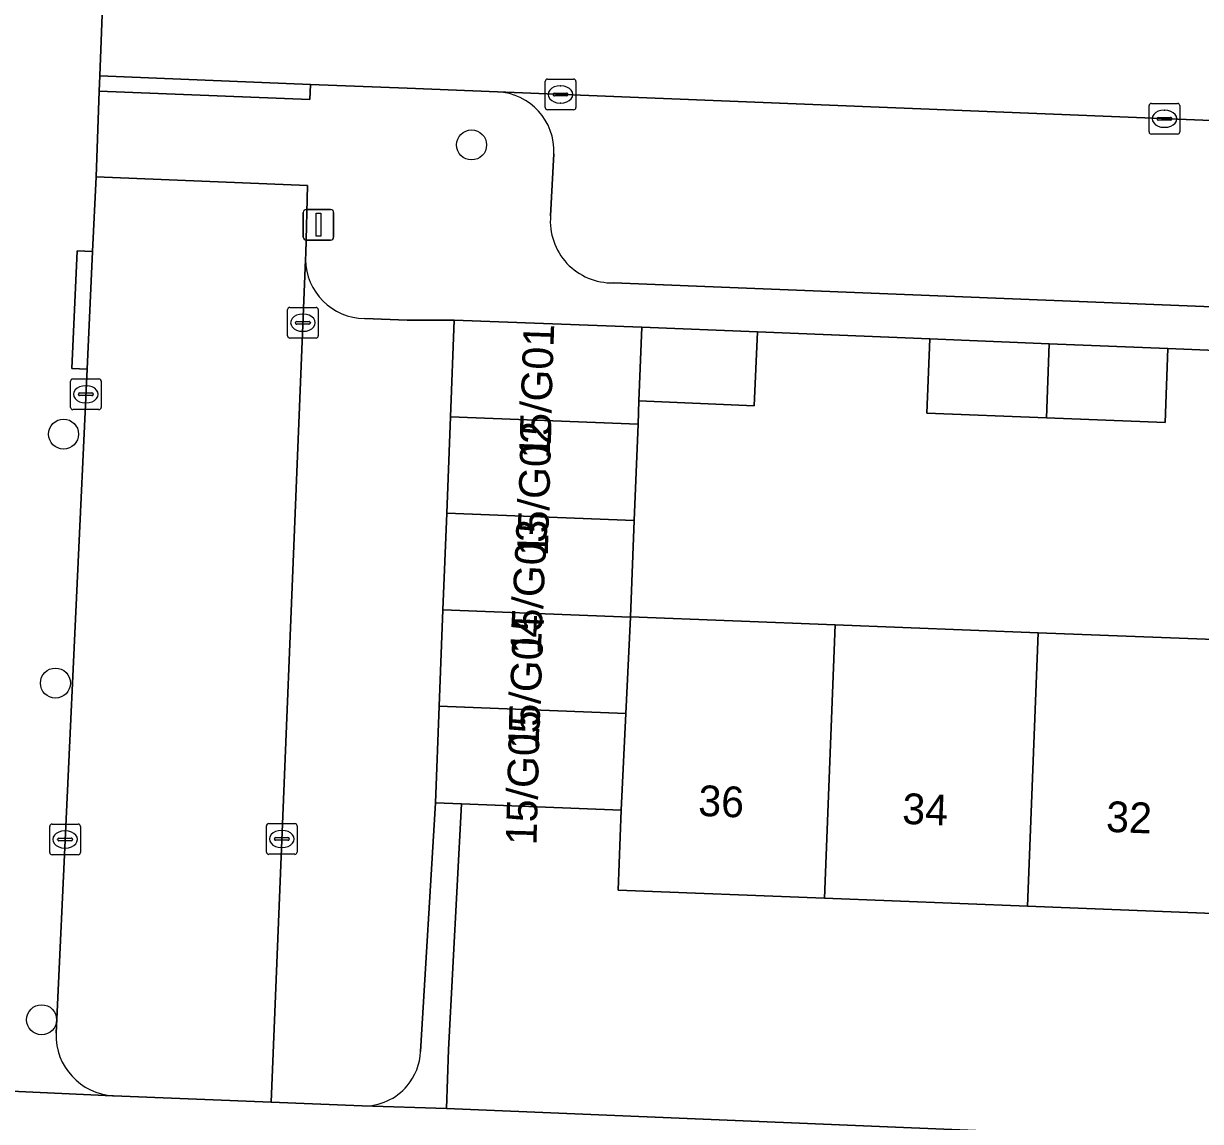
# Model space of a CAD drawing. Extents: x 160732 to 162107, y 387428 to 388479.
# Drawn here: x 161487.49 to 161525.85, y 387893.41 to 387929.18 of the extents above; entities that cross this region are included whole.
import ezdxf

# ---------------------------------------------------------------- set-up
doc = ezdxf.new("R2010")
doc.units = 0
for name, color, linetype in [('IMGEO_Boom', 7, 'Continuous'), ('IMGEO_Erf', 7, 'Continuous'), ('IMGEO_Groenvoorziening', 7, 'Continuous'), ('IMGEO_Kolk', 7, 'Continuous'), ('IMGEO_Lichtmast', 7, 'Continuous'), ('IMGEO_Pand', 7, 'Continuous'), ('IMGEO_Pand_nummerreeks', 7, 'Continuous'), ('IMGEO_Parkeervlak_open', 7, 'Continuous'), ('IMGEO_Rijbaan_lokaal_open', 7, 'Continuous'), ('IMGEO_Voetpad_open', 7, 'Continuous')]:
    doc.layers.add(name, color=color, linetype=linetype)

msp = doc.modelspace()

# ---------------------------------------------------------------- linework, layer by layer
at = {"layer": 'IMGEO_Boom'}
for centre in [(161502.097, 387925.221), (161488.799, 387915.799), (161488.534, 387907.688), (161488.084, 387896.721)]:
    msp.add_circle(centre, 0.489, dxfattribs=at)
at = {"layer": 'IMGEO_Erf'}
for points in [[(161530.242, 387918.364), (161524.786, 387918.586), (161524.695, 387916.183), (161520.83, 387916.331), (161516.937, 387916.48), (161517.03, 387918.901), (161511.413, 387919.13), (161511.31, 387916.727), (161507.55, 387916.887), (161507.52, 387916.126), (161507.397, 387912.982), (161507.275, 387909.849), (161513.949, 387909.588), (161520.556, 387909.329), (161527.163, 387909.071)], [(161546.755, 387899.386), (161540.029, 387899.649), (161533.422, 387899.907), (161526.815, 387900.165), (161520.208, 387900.424), (161513.601, 387900.682), (161506.873, 387900.945), (161506.975, 387903.553), (161501.766, 387903.757), (161501.347, 387895.745), (161501.277, 387893.831), (161544.666, 387892.026)]]:
    msp.add_lwpolyline(points, dxfattribs=at)
at = {"layer": 'IMGEO_Groenvoorziening'}
for points in [[(161498.531, 387893.912), (161501.277, 387893.831), (161501.347, 387895.745), (161501.766, 387903.757)], [(161501.766, 387903.757), (161500.917, 387903.79), (161500.433, 387895.684)]]:
    msp.add_lwpolyline(points, dxfattribs=at)
for centre, radius, start, end in [((161498.575, 387895.767), 1.859, 320.0088, 357.4404), ((161498.582, 387895.764), 1.852, 268.4256, 319.9617)]:
    msp.add_arc(centre, radius, start, end, dxfattribs=at)
at = {"layer": 'IMGEO_Kolk'}
for p, q in [((161504.494, 387926.441), (161504.494, 387927.293)), ((161504.569, 387927.367), (161505.421, 387927.367)), ((161504.982, 387927.147), (161505.007, 387927.147)), ((161505.495, 387927.293), (161505.495, 387926.441)), ((161504.753, 387926.861), (161504.753, 387926.873)), ((161505.191, 387926.824), (161504.793, 387926.824)), ((161504.796, 387926.91), (161505.194, 387926.91)), ((161505.237, 387926.873), (161505.237, 387926.861)), ((161505.421, 387926.367), (161504.569, 387926.367)), ((161505.005, 387926.587), (161504.98, 387926.587)), ((161524.176, 387925.649), (161524.176, 387926.501)), ((161524.251, 387926.575), (161525.103, 387926.575)), ((161524.664, 387926.355), (161524.689, 387926.355)), ((161525.177, 387926.501), (161525.177, 387925.649)), ((161524.435, 387926.069), (161524.435, 387926.081)), ((161524.873, 387926.032), (161524.475, 387926.032)), ((161524.478, 387926.118), (161524.876, 387926.118)), ((161524.919, 387926.081), (161524.919, 387926.069)), ((161525.103, 387925.575), (161524.251, 387925.575)), ((161524.687, 387925.795), (161524.662, 387925.795)), ((161496.1, 387919.003), (161496.1, 387919.855)), ((161496.175, 387919.929), (161497.027, 387919.929)), ((161497.101, 387919.855), (161497.101, 387919.003)), ((161496.359, 387919.423), (161496.359, 387919.435)), ((161496.402, 387919.472), (161496.8, 387919.472)), ((161496.588, 387919.709), (161496.613, 387919.709)), ((161496.843, 387919.435), (161496.843, 387919.423)), ((161496.797, 387919.386), (161496.399, 387919.386)), ((161496.611, 387919.149), (161496.586, 387919.149)), ((161497.027, 387918.929), (161496.175, 387918.929)), ((161489.025, 387916.671), (161489.025, 387917.523)), ((161489.1, 387917.597), (161489.952, 387917.597)), ((161490.026, 387917.523), (161490.026, 387916.671)), ((161489.284, 387917.091), (161489.284, 387917.103)), ((161489.327, 387917.14), (161489.725, 387917.14)), ((161489.513, 387917.377), (161489.538, 387917.377)), ((161489.768, 387917.103), (161489.768, 387917.091)), ((161489.722, 387917.054), (161489.324, 387917.054)), ((161489.536, 387916.817), (161489.511, 387916.817)), ((161489.952, 387916.597), (161489.1, 387916.597)), ((161488.348, 387902.168), (161488.348, 387903.02)), ((161488.423, 387903.094), (161489.275, 387903.094)), ((161489.349, 387903.02), (161489.349, 387902.168)), ((161495.411, 387902.184), (161495.411, 387903.036)), ((161495.486, 387903.11), (161496.338, 387903.11)), ((161496.412, 387903.036), (161496.412, 387902.184)), ((161488.607, 387902.588), (161488.607, 387902.6)), ((161489.045, 387902.551), (161488.647, 387902.551)), ((161488.65, 387902.637), (161489.048, 387902.637)), ((161488.836, 387902.874), (161488.861, 387902.874)), ((161489.091, 387902.6), (161489.091, 387902.588)), ((161495.67, 387902.604), (161495.67, 387902.616)), ((161496.108, 387902.567), (161495.71, 387902.567)), ((161495.713, 387902.653), (161496.111, 387902.653)), ((161495.899, 387902.89), (161495.924, 387902.89)), ((161496.154, 387902.616), (161496.154, 387902.604)), ((161488.859, 387902.314), (161488.834, 387902.314)), ((161495.922, 387902.33), (161495.897, 387902.33)), ((161489.275, 387902.094), (161488.423, 387902.094)), ((161496.338, 387902.11), (161495.486, 387902.11))]:
    msp.add_line(p, q, dxfattribs=at)
for points in [[(161504.494, 387926.441), (161504.494, 387927.293)], [(161504.569, 387927.367), (161505.421, 387927.367)], [(161505.495, 387927.293), (161505.495, 387926.441)], [(161505.421, 387926.367), (161504.569, 387926.367)], [(161524.176, 387925.649), (161524.176, 387926.501)], [(161524.251, 387926.575), (161525.103, 387926.575)], [(161525.177, 387926.501), (161525.177, 387925.649)], [(161525.103, 387925.575), (161524.251, 387925.575)], [(161496.1, 387919.003), (161496.1, 387919.855)], [(161496.175, 387919.929), (161497.027, 387919.929)], [(161497.101, 387919.855), (161497.101, 387919.003)], [(161497.027, 387918.929), (161496.175, 387918.929)], [(161489.025, 387916.671), (161489.025, 387917.523)], [(161489.1, 387917.597), (161489.952, 387917.597)], [(161490.026, 387917.523), (161490.026, 387916.671)], [(161489.952, 387916.597), (161489.1, 387916.597)], [(161488.348, 387902.168), (161488.348, 387903.02)], [(161488.423, 387903.094), (161489.275, 387903.094)], [(161489.349, 387903.02), (161489.349, 387902.168)], [(161495.411, 387902.184), (161495.411, 387903.036)], [(161495.486, 387903.11), (161496.338, 387903.11)], [(161496.412, 387903.036), (161496.412, 387902.184)], [(161489.275, 387902.094), (161488.423, 387902.094)], [(161496.338, 387902.11), (161495.486, 387902.11)]]:
    msp.add_lwpolyline(points, dxfattribs=at)
for centre, radius, start, end in [((161504.571, 387927.291), 0.0765, 91.552, 178.448), ((161504.571, 387927.291), 0.0765, 91.552, 178.448), ((161505.419, 387927.291), 0.0765, 1.552, 88.448), ((161505.419, 387927.291), 0.0765, 1.552, 88.448), ((161504.793, 387926.87), 0.0403, 85.8775, 175.7526), ((161504.79, 387926.86), 0.0366, 178.938, 274.7102), ((161505.194, 387926.867), 0.043, 264.8664, 352.4533), ((161505.198, 387926.872), 0.0386, 1.7309, 96.639), ((161504.571, 387926.443), 0.0765, 181.552, 268.448), ((161504.571, 387926.443), 0.0765, 181.552, 268.448), ((161505.419, 387926.443), 0.0765, 271.552, 358.448), ((161505.419, 387926.443), 0.0765, 271.552, 358.448), ((161524.253, 387926.499), 0.0765, 91.552, 178.448), ((161524.253, 387926.499), 0.0765, 91.552, 178.448), ((161525.101, 387926.499), 0.0765, 1.552, 88.448), ((161525.101, 387926.499), 0.0765, 1.552, 88.448), ((161524.475, 387926.078), 0.0403, 85.8775, 175.7526), ((161524.472, 387926.068), 0.0366, 178.938, 274.7102), ((161524.876, 387926.075), 0.043, 264.8664, 352.4533), ((161524.88, 387926.08), 0.0386, 1.7309, 96.639), ((161524.253, 387925.651), 0.0765, 181.552, 268.448), ((161524.253, 387925.651), 0.0765, 181.552, 268.448), ((161525.101, 387925.651), 0.0765, 271.552, 358.448), ((161525.101, 387925.651), 0.0765, 271.552, 358.448), ((161496.177, 387919.853), 0.0765, 91.552, 178.448), ((161496.177, 387919.853), 0.0765, 91.552, 178.448), ((161497.025, 387919.853), 0.0765, 1.552, 88.448), ((161497.025, 387919.853), 0.0765, 1.552, 88.448), ((161496.399, 387919.432), 0.0403, 85.8775, 175.7526), ((161496.396, 387919.422), 0.0366, 178.938, 274.7102), ((161496.8, 387919.429), 0.043, 264.8664, 352.4533), ((161496.804, 387919.434), 0.0386, 1.7309, 96.639), ((161496.177, 387919.005), 0.0765, 181.552, 268.448), ((161496.177, 387919.005), 0.0765, 181.552, 268.448), ((161497.025, 387919.005), 0.0765, 271.552, 358.448), ((161497.025, 387919.005), 0.0765, 271.552, 358.448), ((161489.102, 387917.521), 0.0765, 91.552, 178.448), ((161489.102, 387917.521), 0.0765, 91.552, 178.448), ((161489.95, 387917.521), 0.0765, 1.552, 88.448), ((161489.95, 387917.521), 0.0765, 1.552, 88.448), ((161489.324, 387917.1), 0.0403, 85.8775, 175.7526), ((161489.321, 387917.09), 0.0366, 178.938, 274.7102), ((161489.725, 387917.097), 0.043, 264.8664, 352.4533), ((161489.729, 387917.102), 0.0386, 1.7309, 96.639), ((161489.102, 387916.673), 0.0765, 181.552, 268.448), ((161489.102, 387916.673), 0.0765, 181.552, 268.448), ((161489.95, 387916.673), 0.0765, 271.552, 358.448), ((161489.95, 387916.673), 0.0765, 271.552, 358.448), ((161488.425, 387903.018), 0.0765, 91.552, 178.448), ((161488.425, 387903.018), 0.0765, 91.552, 178.448), ((161489.273, 387903.018), 0.0765, 1.552, 88.448), ((161489.273, 387903.018), 0.0765, 1.552, 88.448), ((161495.488, 387903.034), 0.0765, 91.552, 178.448), ((161495.488, 387903.034), 0.0765, 91.552, 178.448), ((161496.336, 387903.034), 0.0765, 1.552, 88.448), ((161496.336, 387903.034), 0.0765, 1.552, 88.448), ((161488.647, 387902.597), 0.0403, 85.8775, 175.7526), ((161488.644, 387902.587), 0.0366, 178.938, 274.7102), ((161489.048, 387902.594), 0.043, 264.8664, 352.4533), ((161489.052, 387902.599), 0.0386, 1.7309, 96.639), ((161495.71, 387902.613), 0.0403, 85.8775, 175.7526), ((161495.707, 387902.603), 0.0366, 178.938, 274.7102), ((161496.111, 387902.61), 0.043, 264.8664, 352.4533), ((161496.115, 387902.615), 0.0386, 1.7309, 96.639), ((161488.425, 387902.17), 0.0765, 181.552, 268.448), ((161488.425, 387902.17), 0.0765, 181.552, 268.448), ((161489.273, 387902.17), 0.0765, 271.552, 358.448), ((161489.273, 387902.17), 0.0765, 271.552, 358.448), ((161495.488, 387902.186), 0.0765, 181.552, 268.448), ((161495.488, 387902.186), 0.0765, 181.552, 268.448), ((161496.336, 387902.186), 0.0765, 271.552, 358.448), ((161496.336, 387902.186), 0.0765, 271.552, 358.448)]:
    msp.add_arc(centre, radius, start, end, dxfattribs=at)
for centre, major_axis, ratio, start_param, end_param in [((161504.981, 387926.867), (-0.387, 0.002), 0.722429, 4.712389, 7.853982), ((161505.006, 387926.867), (-0.39, 0.002), 0.717154, 1.570796, 4.712389), ((161524.663, 387926.075), (-0.387, 0.002), 0.722429, 4.712389, 7.853982), ((161524.688, 387926.075), (-0.39, 0.002), 0.717154, 1.570796, 4.712389), ((161496.587, 387919.429), (-0.387, 0.002), 0.722429, 4.712389, 7.853982), ((161496.612, 387919.429), (-0.39, 0.002), 0.717154, 1.570796, 4.712389), ((161489.512, 387917.097), (-0.387, 0.002), 0.722429, 4.712389, 7.853982), ((161489.537, 387917.097), (-0.39, 0.002), 0.717154, 1.570796, 4.712389), ((161488.835, 387902.594), (-0.387, 0.002), 0.722429, 4.712389, 7.853982), ((161488.86, 387902.594), (-0.39, 0.002), 0.717154, 1.570796, 4.712389), ((161495.898, 387902.61), (-0.387, 0.002), 0.722429, 4.712389, 7.853982), ((161495.923, 387902.61), (-0.39, 0.002), 0.717154, 1.570796, 4.712389)]:
    msp.add_ellipse(centre, major_axis=major_axis, ratio=ratio, start_param=start_param, end_param=end_param, dxfattribs=at)
at = {"layer": 'IMGEO_Lichtmast'}
for p, q in [((161496.611, 387922.22), (161496.611, 387923.02)), ((161496.611, 387923.02), (161496.611, 387922.22)), ((161496.711, 387923.12), (161497.501, 387923.12)), ((161497.501, 387923.12), (161496.711, 387923.12)), ((161497.601, 387923.02), (161497.601, 387922.22)), ((161497.601, 387922.22), (161497.601, 387923.02)), ((161497.501, 387922.12), (161496.711, 387922.12)), ((161496.711, 387922.12), (161497.501, 387922.12))]:
    msp.add_line(p, q, dxfattribs=at)
msp.add_lwpolyline([(161497.031, 387922.995), (161497.181, 387922.995), (161497.181, 387922.245), (161497.031, 387922.245), (161497.031, 387922.995)], dxfattribs=at)
for centre, start, end in [((161496.711, 387923.02), 90, 180), ((161496.711, 387923.02), 90, 180), ((161497.501, 387923.02), 0, 90), ((161497.501, 387923.02), 360, 90), ((161496.711, 387922.22), 180, 270), ((161496.711, 387922.22), 180, 270), ((161497.501, 387922.22), 270, 0), ((161497.501, 387922.22), 270, 0)]:
    msp.add_arc(centre, 0.1, start, end, dxfattribs=at)
at = {"layer": 'IMGEO_Pand'}
for points in [[(161507.55, 387916.887), (161507.643, 387919.28), (161501.531, 387919.508), (161501.408, 387916.364), (161507.52, 387916.126)], [(161511.413, 387919.13), (161507.643, 387919.28), (161507.55, 387916.887), (161511.31, 387916.727)], [(161520.924, 387918.743), (161517.03, 387918.901), (161516.937, 387916.48), (161520.83, 387916.331)], [(161524.786, 387918.586), (161520.924, 387918.743), (161520.83, 387916.331), (161524.695, 387916.183)], [(161507.52, 387916.126), (161501.408, 387916.364), (161501.285, 387913.221), (161507.397, 387912.982)], [(161507.397, 387912.982), (161501.285, 387913.221), (161501.163, 387910.077), (161507.274, 387909.838), (161507.275, 387909.849)], [(161501.04, 387906.934), (161507.125, 387906.696), (161507.274, 387909.838), (161501.163, 387910.077)], [(161507.125, 387906.696), (161506.975, 387903.553), (161506.873, 387900.945), (161513.601, 387900.682), (161513.949, 387909.588), (161507.275, 387909.849), (161507.274, 387909.838)], [(161513.601, 387900.682), (161520.208, 387900.424), (161520.556, 387909.329), (161513.949, 387909.588)], [(161520.208, 387900.424), (161526.815, 387900.165), (161527.163, 387909.071), (161520.556, 387909.329)], [(161500.917, 387903.79), (161501.766, 387903.757), (161506.975, 387903.553), (161507.125, 387906.696), (161501.04, 387906.934)]]:
    msp.add_lwpolyline(points, close=True, dxfattribs=at)
at = {"layer": 'IMGEO_Parkeervlak_open'}
for points in [[(161544.321, 387925.286), (161502.944, 387926.951)], [(161504.778, 387924.935), (161504.671, 387922.917)], [(161496.684, 387921.493), (161495.56, 387894.033), (161498.531, 387893.912)], [(161506.721, 387920.728), (161540.595, 387919.369)], [(161500.433, 387895.684), (161500.917, 387903.79), (161501.04, 387906.934), (161501.163, 387910.077), (161501.285, 387913.221), (161501.408, 387916.364), (161501.531, 387919.508), (161500, 387919.515), (161498.61, 387919.564)]]:
    msp.add_lwpolyline(points, dxfattribs=at)
for centre, radius, start, end in [((161502.845, 387925.019), 1.935, 357.5164, 87.0706), ((161506.672, 387922.737), 2.01, 174.8597, 271.3841), ((161498.637, 387921.517), 1.954, 180.7134, 269.1974), ((161498.575, 387895.767), 1.859, 320.0088, 357.4404), ((161498.582, 387895.764), 1.852, 268.4256, 319.9617)]:
    msp.add_arc(centre, radius, start, end, dxfattribs=at)
at = {"layer": 'IMGEO_Rijbaan_lokaal_open'}
for points in [[(161492.938, 388004.061), (161492.756, 388000), (161489.979, 387927.472), (161496.848, 387927.196), (161500, 387927.069), (161502.944, 387926.951), (161544.321, 387925.286), (161547.751, 387925.148), (161550.416, 387925.041), (161557.467, 387924.757), (161559.656, 387983.388)], [(161490.424, 387894.241), (161495.56, 387894.033), (161496.684, 387921.493), (161496.692, 387921.688), (161496.751, 387923.898), (161489.858, 387924.182), (161489.744, 387921.749), (161489.566, 387917.917), (161488.556, 387896.279)]]:
    msp.add_lwpolyline(points, dxfattribs=at)
msp.add_arc((161490.534, 387896.217), 1.979, 178.2079, 266.8079, dxfattribs=at)
at = {"layer": 'IMGEO_Voetpad_open'}
for points in [[(161489.566, 387917.917), (161489.067, 387917.939), (161489.245, 387921.771), (161489.744, 387921.749), (161489.858, 387924.182), (161489.961, 387926.973), (161489.979, 387927.472), (161492.756, 388000), (161492.938, 388004.061)], [(161502.944, 387926.951), (161500, 387927.069), (161496.848, 387927.196), (161496.83, 387926.697), (161489.961, 387926.973), (161489.858, 387924.182), (161496.751, 387923.898), (161496.692, 387921.688), (161496.684, 387921.493)], [(161504.671, 387922.917), (161504.778, 387924.935)], [(161498.61, 387919.564), (161500, 387919.515), (161501.531, 387919.508), (161507.643, 387919.28), (161511.413, 387919.13), (161517.03, 387918.901), (161520.924, 387918.743), (161524.786, 387918.586), (161530.242, 387918.364), (161534.137, 387918.206), (161538.02, 387918.048), (161540.601, 387917.943), (161541.206, 387917.918), (161547.405, 387917.717), (161549.715, 387917.763), (161550.214, 387917.744), (161550.384, 387921.739)], [(161540.595, 387919.369), (161506.721, 387920.728)], [(161488.556, 387896.279), (161489.566, 387917.917)], [(161563.683, 387891.347), (161563.574, 387891.34), (161558.878, 387891.502), (161556.135, 387891.588), (161550.843, 387891.754), (161550.814, 387891.752), (161544.716, 387892.018), (161544.666, 387892.026), (161501.277, 387893.831), (161498.531, 387893.912), (161495.56, 387894.033), (161490.424, 387894.241), (161490.391, 387894.237), (161484.013, 387894.54), (161483.955, 387894.552), (161453.189, 387895.897), (161455.016, 387892.757), (161459.618, 387892.562), (161461.074, 387892.502), (161466.664, 387892.27), (161484.675, 387891.518), (161490.619, 387891.27)], [(161483.955, 387894.552), (161484.013, 387894.54), (161490.391, 387894.237), (161490.424, 387894.241)]]:
    msp.add_lwpolyline(points, dxfattribs=at)
for points in [[(161496.848, 387927.196), (161489.979, 387927.472), (161489.961, 387926.973), (161496.83, 387926.697)], [(161489.566, 387917.917), (161489.744, 387921.749), (161489.245, 387921.771), (161489.067, 387917.939)]]:
    msp.add_lwpolyline(points, close=True, dxfattribs=at)
for centre, radius, start, end in [((161502.845, 387925.019), 1.935, 357.5164, 87.0706), ((161506.672, 387922.737), 2.01, 174.8597, 271.3841), ((161498.637, 387921.517), 1.954, 180.7134, 269.1974), ((161490.534, 387896.217), 1.979, 178.2079, 266.8079)]:
    msp.add_arc(centre, radius, start, end, dxfattribs=at)

# ---------------------------------------------------------------- texts
at = {"layer": 'IMGEO_Pand_nummerreeks'}
for s, rotation, p in [('15/G01', 88.0251, (161504.64, 387914.989)), ('15/G02', 88.3977, (161504.579, 387911.817)), ('15/G03', 87.117, (161504.348, 387908.611)), ('15/G04', 87.5634, (161504.274, 387905.516)), ('15/G05', 88.4198, (161504.209, 387902.4)), ('36', 357.7614, (161509.47, 387903.365)), ('34', 357.7614, (161516.117, 387903.105)), ('32', 357.7614, (161522.761, 387902.845))]:
    msp.add_text(s, height=1, rotation=rotation, dxfattribs=at).set_placement(p)

doc.saveas('drawing.dxf')
